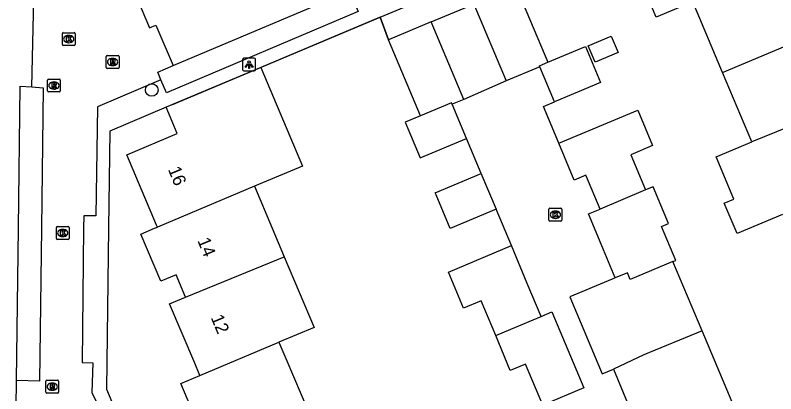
# Model space of a CAD drawing. Extents: x 157767 to 159171, y 387842 to 389425.
# Drawn here: x 158825.2 to 158884.5, y 388237.1 to 388266.6 of the extents above; entities that cross this region are included whole.
import ezdxf

# ---------------------------------------------------------------- set-up
doc = ezdxf.new("R2010")
doc.units = 0
for name, color, linetype in [('IMGEO_Boom', 7, 'Continuous'), ('IMGEO_Kolk', 7, 'Continuous'), ('IMGEO_Lichtpunt', 7, 'Continuous'), ('IMGEO_Muur', 7, 'Continuous'), ('IMGEO_Pand', 7, 'Continuous'), ('IMGEO_Pand_nummerreeks', 7, 'Continuous'), ('IMGEO_Rijbaan_lokaal_open', 7, 'Continuous'), ('IMGEO_Rioolput', 7, 'Continuous'), ('IMGEO_Voetpad_open', 7, 'Continuous')]:
    doc.layers.add(name, color=color, linetype=linetype)

msp = doc.modelspace()

# ---------------------------------------------------------------- linework, layer by layer
at = {"layer": 'IMGEO_Boom'}
msp.add_circle((158835.862, 388260.767), 0.489, dxfattribs=at)
at = {"layer": 'IMGEO_Kolk'}
for p, q in [((158828.895, 388264.31), (158828.895, 388265.162)), ((158828.97, 388265.236), (158829.822, 388265.236)), ((158829.383, 388265.016), (158829.408, 388265.016)), ((158829.896, 388265.162), (158829.896, 388264.31)), ((158829.822, 388264.236), (158828.97, 388264.236)), ((158829.406, 388264.456), (158829.381, 388264.456)), ((158866.802, 388250.625), (158866.802, 388251.477)), ((158866.877, 388251.551), (158867.729, 388251.551)), ((158867.29, 388251.331), (158867.315, 388251.331)), ((158867.803, 388251.477), (158867.803, 388250.625)), ((158867.313, 388250.771), (158867.288, 388250.771)), ((158828.429, 388249.202), (158828.429, 388250.054)), ((158828.504, 388250.128), (158829.356, 388250.128)), ((158829.43, 388250.054), (158829.43, 388249.202)), ((158867.729, 388250.551), (158866.877, 388250.551)), ((158828.917, 388249.908), (158828.942, 388249.908)), ((158829.356, 388249.128), (158828.504, 388249.128)), ((158828.94, 388249.348), (158828.915, 388249.348))]:
    msp.add_line(p, q, dxfattribs=at)
for points in [[(158828.895, 388264.31), (158828.895, 388265.162)], [(158828.97, 388265.236), (158829.822, 388265.236)], [(158829.216, 388264.936), (158829.339, 388264.936), (158829.339, 388264.785), (158829.469, 388264.936), (158829.633, 388264.936), (158829.487, 388264.785), (158829.64, 388264.536), (158829.488, 388264.536), (158829.403, 388264.7), (158829.339, 388264.633), (158829.339, 388264.536), (158829.216, 388264.536), (158829.216, 388264.936)], [(158829.896, 388265.162), (158829.896, 388264.31)], [(158829.822, 388264.236), (158828.97, 388264.236)], [(158866.802, 388250.625), (158866.802, 388251.477)], [(158866.877, 388251.551), (158867.729, 388251.551)], [(158867.123, 388251.251), (158867.246, 388251.251), (158867.246, 388251.1), (158867.376, 388251.251), (158867.54, 388251.251), (158867.394, 388251.1), (158867.547, 388250.851), (158867.395, 388250.851), (158867.31, 388251.015), (158867.246, 388250.948), (158867.246, 388250.851), (158867.123, 388250.851), (158867.123, 388251.251)], [(158867.803, 388251.477), (158867.803, 388250.625)], [(158828.429, 388249.202), (158828.429, 388250.054)], [(158828.504, 388250.128), (158829.356, 388250.128)], [(158829.43, 388250.054), (158829.43, 388249.202)], [(158867.729, 388250.551), (158866.877, 388250.551)], [(158828.75, 388249.828), (158828.873, 388249.828), (158828.873, 388249.677), (158829.003, 388249.828), (158829.167, 388249.828), (158829.021, 388249.677), (158829.174, 388249.428), (158829.022, 388249.428), (158828.937, 388249.592), (158828.873, 388249.525), (158828.873, 388249.428), (158828.75, 388249.428), (158828.75, 388249.828)], [(158829.356, 388249.128), (158828.504, 388249.128)]]:
    msp.add_lwpolyline(points, dxfattribs=at)
for centre, start, end in [((158828.972, 388265.16), 91.55205, 178.44795), ((158828.972, 388265.16), 91.55205, 178.44795), ((158829.82, 388265.16), 1.55205, 88.44795), ((158829.82, 388265.16), 1.55205, 88.44795), ((158828.972, 388264.312), 181.55205, 268.44795), ((158828.972, 388264.312), 181.55205, 268.44795), ((158829.82, 388264.312), 271.55205, 358.44795), ((158829.82, 388264.312), 271.55205, 358.44795), ((158866.879, 388251.475), 91.55205, 178.44795), ((158866.879, 388251.475), 91.55205, 178.44795), ((158867.727, 388251.475), 1.55205, 88.44795), ((158867.727, 388251.475), 1.55205, 88.44795), ((158866.879, 388250.627), 181.55205, 268.44795), ((158866.879, 388250.627), 181.55205, 268.44795), ((158867.727, 388250.627), 271.55205, 358.44795), ((158867.727, 388250.627), 271.55205, 358.44795), ((158828.506, 388250.052), 91.55205, 178.44795), ((158828.506, 388250.052), 91.55205, 178.44795), ((158829.354, 388250.052), 1.55205, 88.44795), ((158829.354, 388250.052), 1.55205, 88.44795), ((158828.506, 388249.204), 181.55205, 268.44795), ((158828.506, 388249.204), 181.55205, 268.44795), ((158829.354, 388249.204), 271.55205, 358.44795), ((158829.354, 388249.204), 271.55205, 358.44795)]:
    msp.add_arc(centre, 0.0765, start, end, dxfattribs=at)
for centre, major_axis, ratio, start_param, end_param in [((158829.382, 388264.736), (-0.387, 0.002), 0.722429, 4.712389, 7.853982), ((158829.407, 388264.736), (-0.39, 0.002), 0.717154, 1.570796, 4.712389), ((158867.289, 388251.051), (-0.387, 0.002), 0.722429, 4.712389, 7.853982), ((158867.314, 388251.051), (-0.39, 0.002), 0.717154, 1.570796, 4.712389), ((158828.916, 388249.628), (-0.387, 0.002), 0.722429, 4.712389, 7.853982), ((158828.941, 388249.628), (-0.39, 0.002), 0.717154, 1.570796, 4.712389)]:
    msp.add_ellipse(centre, major_axis=major_axis, ratio=ratio, start_param=start_param, end_param=end_param, dxfattribs=at)
at = {"layer": 'IMGEO_Lichtpunt'}
for p, q in [((158842.942, 388263.154), (158842.942, 388262.347)), ((158842.942, 388263.154), (158842.942, 388262.347)), ((158843.844, 388263.249), (158843.036, 388263.249)), ((158843.844, 388263.249), (158843.036, 388263.249)), ((158843.938, 388262.347), (158843.938, 388263.154)), ((158843.938, 388262.347), (158843.938, 388263.154)), ((158843.036, 388262.253), (158843.844, 388262.253)), ((158843.036, 388262.253), (158843.844, 388262.253))]:
    msp.add_line(p, q, dxfattribs=at)
for points in [[(158843.316, 388262.818), (158843.355, 388262.79), (158843.167, 388262.528), (158843.129, 388262.555), (158843.316, 388262.818)], [(158843.418, 388262.77), (158843.465, 388262.77), (158843.465, 388262.448), (158843.418, 388262.448), (158843.418, 388262.77)], [(158843.528, 388262.79), (158843.566, 388262.817), (158843.753, 388262.555), (158843.714, 388262.527), (158843.528, 388262.79)]]:
    msp.add_lwpolyline(points, dxfattribs=at)
msp.add_circle((158843.441, 388262.952), 0.0994, dxfattribs=at)
for centre, start, end in [((158843.036, 388263.154), 90, 180), ((158843.036, 388263.154), 90, 180), ((158843.844, 388263.154), 0, 90), ((158843.844, 388263.154), 0, 90), ((158843.036, 388262.347), 180, 270), ((158843.036, 388262.347), 180, 270), ((158843.844, 388262.347), 270, 0), ((158843.844, 388262.347), 270, 360)]:
    msp.add_arc(centre, 0.0946, start, end, dxfattribs=at)
at = {"layer": 'IMGEO_Muur'}
for points in [[(158837.421, 388259.607), (158853.652, 388266.446)], [(158853.652, 388266.446), (158854.306, 388264.678)]]:
    msp.add_lwpolyline(points, dxfattribs=at)
at = {"layer": 'IMGEO_Pand'}
for points in [[(158877.999, 388267.633), (158875.157, 388266.438), (158872.774, 388272.108), (158875.616, 388273.303), (158883.168, 388276.477), (158885.485, 388270.963), (158885.55, 388270.808)], [(158864.235, 388268.849), (158866.723, 388262.929)], [(158860.95, 388267.468), (158863.469, 388261.474)], [(158880.316, 388262.12), (158877.999, 388267.633)], [(158857.636, 388266.078), (158854.306, 388264.678)], [(158860.174, 388260.041), (158857.636, 388266.078)], [(158880.316, 388262.12), (158890.589, 388266.439)], [(158869.859, 388264.21), (158871.657, 388264.967), (158872.193, 388263.693), (158870.394, 388262.937), (158869.859, 388264.21)], [(158856.794, 388258.761), (158854.306, 388264.678)], [(158866.723, 388262.929), (158869.643, 388264.157), (158870.821, 388261.355), (158867.23, 388259.846)], [(158844.368, 388262.535), (158836.982, 388259.422)], [(158844.368, 388262.535), (158847.609, 388254.845), (158843.862, 388253.27)], [(158866.084, 388262.573), (158863.469, 388261.474)], [(158866.084, 388262.573), (158866.054, 388262.649), (158866.723, 388262.929)], [(158867.23, 388259.846), (158866.084, 388262.573)], [(158882.607, 388256.733), (158880.316, 388262.12)], [(158892.914, 388260.906), (158882.607, 388256.733)], [(158859.267, 388259.66), (158859.215, 388259.778), (158856.794, 388258.761)], [(158860.174, 388260.041), (158859.267, 388259.66)], [(158860.386, 388256.997), (158859.267, 388259.66)], [(158836.296, 388250.089), (158836.227, 388250.252), (158833.916, 388255.715), (158837.844, 388257.377), (158836.982, 388259.422)], [(158867.57, 388256.615), (158873.716, 388259.2), (158874.876, 388256.441), (158873.18, 388255.728), (158874.333, 388252.985)], [(158856.794, 388258.761), (158855.594, 388258.257), (158856.764, 388255.474), (158860.386, 388256.997)], [(158870.784, 388251.494), (158869.679, 388254.124), (158868.764, 388253.743), (158867.57, 388256.615)], [(158884.984, 388251.078), (158881.453, 388249.593), (158880.463, 388251.947), (158881.213, 388252.263), (158879.825, 388255.564), (158882.607, 388256.733)], [(158862.691, 388251.478), (158859.114, 388249.974), (158858.006, 388252.611), (158857.948, 388252.748), (158861.526, 388254.252)], [(158861.526, 388254.252), (158861.583, 388254.116), (158862.691, 388251.478)], [(158843.862, 388253.27), (158836.296, 388250.089)], [(158843.862, 388253.27), (158845.245, 388250), (158846.188, 388247.771)], [(158874.333, 388252.985), (158870.784, 388251.494)], [(158876.466, 388247.4), (158876.682, 388247.491), (158875.565, 388250.147), (158876.113, 388250.377), (158874.914, 388253.23), (158874.333, 388252.985)], [(158871.956, 388246.124), (158871.045, 388248.317), (158870.345, 388250), (158869.881, 388251.115), (158870.784, 388251.494)], [(158838.493, 388244.632), (158837.757, 388246.373), (158836.558, 388245.865), (158835, 388249.545), (158836.083, 388250), (158836.296, 388250.089)], [(158862.652, 388241.641), (158861.518, 388244.338), (158860.156, 388243.766), (158858.973, 388246.582), (158863.878, 388248.643)], [(158866.189, 388243.133), (158865.11, 388245.698), (158863.878, 388248.643)], [(158838.493, 388244.632), (158846.188, 388247.771)], [(158846.188, 388247.771), (158848.513, 388242.274), (158845.767, 388241.119)], [(158876.466, 388247.4), (158873.139, 388246.002), (158872.917, 388246.53), (158871.956, 388246.124)], [(158878.727, 388242.019), (158876.466, 388247.4)], [(158871.956, 388246.124), (158871.731, 388246.029), (158868.439, 388244.645), (158870.956, 388238.657), (158871.82, 388239.02)], [(158839.612, 388238.531), (158839.564, 388238.646), (158839.212, 388239.478), (158837.254, 388244.108), (158838.493, 388244.632)], [(158866.189, 388243.133), (158867.034, 388243.488), (158869.527, 388237.557), (158866.325, 388236.211)], [(158862.652, 388241.641), (158863.834, 388242.138), (158866.189, 388243.133)], [(158878.727, 388242.019), (158874.206, 388240.14), (158871.82, 388239.02)], [(158880.429, 388236.181), (158881.068, 388236.45), (158878.727, 388242.019)], [(158839.612, 388238.531), (158845.767, 388241.119)], [(158845.767, 388241.119), (158845.839, 388240.948), (158846.298, 388239.863), (158848.085, 388235.64)], [(158866.325, 388236.211), (158864.975, 388239.423), (158863.793, 388238.926), (158862.652, 388241.641)], [(158871.82, 388239.02), (158872.896, 388236.46), (158874.086, 388233.526), (158874.214, 388233.58)], [(158840.901, 388232.557), (158840.46, 388232.368), (158838.118, 388237.903), (158839.612, 388238.531)]]:
    msp.add_lwpolyline(points, dxfattribs=at)
at = {"layer": 'IMGEO_Rijbaan_lokaal_open'}
for points in [[(158826.514, 388261.004), (158826.676, 388267.862), (158825.607, 388267.947), (158825.672, 388271.166), (158823.789, 388275.362), (158824.936, 388275.886), (158815.945, 388297.241), (158814.859, 388296.766), (158809.53, 388309.25)], [(158853.652, 388266.446), (158863.455, 388270.549)], [(158834.676, 388268.017), (158835.689, 388265.616), (158836.187, 388265.826), (158837.527, 388262.671)], [(158857.636, 388266.078), (158860.95, 388267.468)], [(158854.306, 388264.678), (158853.652, 388266.446)], [(158836.578, 388261.574), (158836.328, 388262.158), (158837.527, 388262.671)], [(158836.578, 388261.574), (158831.622, 388259.452), (158831.507, 388250.964), (158830.557, 388250.967), (158830.547, 388250), (158830.433, 388239.528), (158831.273, 388239.517), (158831.182, 388237.198), (158832.116, 388235.285), (158831.06, 388234.88), (158842.862, 388207.094), (158843.706, 388207.413), (158847.295, 388199.213)], [(158863.469, 388261.474), (158860.174, 388260.041)], [(158826.514, 388261.004), (158827.412, 388260.932), (158827.269, 388250), (158827.114, 388238.074), (158825.316, 388238.149)], [(158867.57, 388256.615), (158866.376, 388259.487), (158867.23, 388259.846)], [(158861.526, 388254.252), (158860.386, 388256.997)], [(158863.878, 388248.643), (158862.691, 388251.478)], [(158827.976, 388229.382), (158825.297, 388236.05), (158825.316, 388238.149)]]:
    msp.add_lwpolyline(points, dxfattribs=at)
at = {"layer": 'IMGEO_Rioolput'}
for p, q in [((158832.312, 388262.53), (158832.312, 388263.382)), ((158832.387, 388263.456), (158833.239, 388263.456)), ((158832.8, 388263.236), (158832.825, 388263.236)), ((158833.313, 388263.382), (158833.313, 388262.53)), ((158833.239, 388262.456), (158832.387, 388262.456)), ((158832.823, 388262.676), (158832.798, 388262.676)), ((158827.735, 388260.692), (158827.735, 388261.544)), ((158827.81, 388261.618), (158828.662, 388261.618)), ((158828.223, 388261.398), (158828.248, 388261.398)), ((158828.736, 388261.544), (158828.736, 388260.692)), ((158828.246, 388260.838), (158828.221, 388260.838)), ((158828.662, 388260.618), (158827.81, 388260.618)), ((158827.68, 388238.158), (158828.532, 388238.158)), ((158827.605, 388237.232), (158827.605, 388238.084)), ((158828.093, 388237.938), (158828.118, 388237.938)), ((158828.606, 388238.084), (158828.606, 388237.232)), ((158828.532, 388237.158), (158827.68, 388237.158)), ((158828.116, 388237.378), (158828.091, 388237.378))]:
    msp.add_line(p, q, dxfattribs=at)
for points in [[(158832.312, 388262.53), (158832.312, 388263.382)], [(158832.387, 388263.456), (158833.239, 388263.456)], [(158832.901, 388263.154), (158832.649, 388263.156), (158832.649, 388262.756)], [(158832.827, 388263.075), (158832.773, 388263.075), (158832.773, 388262.994)], [(158833.313, 388263.382), (158833.313, 388262.53)], [(158833.239, 388262.456), (158832.387, 388262.456)], [(158832.649, 388262.756), (158832.773, 388262.756), (158832.773, 388262.918), (158832.784, 388262.918)], [(158832.773, 388262.994), (158832.825, 388262.994)], [(158832.831, 388262.889), (158832.902, 388262.756), (158833.042, 388262.756), (158832.977, 388262.882)], [(158827.735, 388260.692), (158827.735, 388261.544)], [(158827.81, 388261.618), (158828.662, 388261.618)], [(158828.324, 388261.316), (158828.072, 388261.318), (158828.072, 388260.918)], [(158828.25, 388261.237), (158828.196, 388261.237), (158828.196, 388261.156)], [(158828.736, 388261.544), (158828.736, 388260.692)], [(158828.072, 388260.918), (158828.196, 388260.918), (158828.196, 388261.08), (158828.207, 388261.08)], [(158828.196, 388261.156), (158828.248, 388261.156)], [(158828.254, 388261.051), (158828.325, 388260.918), (158828.465, 388260.918), (158828.4, 388261.044)], [(158828.662, 388260.618), (158827.81, 388260.618)], [(158827.68, 388238.158), (158828.532, 388238.158)], [(158827.605, 388237.232), (158827.605, 388238.084)], [(158828.194, 388237.856), (158827.942, 388237.858), (158827.942, 388237.458)], [(158827.942, 388237.458), (158828.066, 388237.458), (158828.066, 388237.62), (158828.077, 388237.62)], [(158828.12, 388237.777), (158828.066, 388237.777), (158828.066, 388237.696)], [(158828.066, 388237.696), (158828.118, 388237.696)], [(158828.124, 388237.591), (158828.195, 388237.458), (158828.335, 388237.458), (158828.27, 388237.584)], [(158828.606, 388238.084), (158828.606, 388237.232)], [(158828.532, 388237.158), (158827.68, 388237.158)]]:
    msp.add_lwpolyline(points, dxfattribs=at)
for centre, radius, start, end in [((158832.389, 388263.38), 0.0765, 91.55205, 178.44795), ((158832.389, 388263.38), 0.0765, 91.55205, 178.44795), ((158832.833, 388262.979), 0.0964, 77.00612, 93.18647), ((158832.847, 388263.036), 0.0378, 276.66336, 79.67722), ((158832.9, 388263.044), 0.109, 350.36119, 89.41601), ((158832.898, 388263.044), 0.112, 277.58423, 350.98172), ((158833.237, 388263.38), 0.0765, 1.55205, 88.44795), ((158833.237, 388263.38), 0.0765, 1.55205, 88.44795), ((158832.389, 388262.532), 0.0765, 181.55205, 268.44795), ((158832.389, 388262.532), 0.0765, 181.55205, 268.44795), ((158832.783, 388262.865), 0.0533, 26.02933, 88.69889), ((158832.809, 388263.183), 0.19, 274.7715, 282.96867), ((158832.882, 388262.829), 0.108, 29.51342, 73.79051), ((158833.237, 388262.532), 0.0765, 271.55205, 358.44795), ((158833.237, 388262.532), 0.0765, 271.55205, 358.44795), ((158827.812, 388261.542), 0.0765, 91.55205, 178.44795), ((158827.812, 388261.542), 0.0765, 91.55205, 178.44795), ((158828.256, 388261.141), 0.0964, 77.00612, 93.18647), ((158828.27, 388261.198), 0.0378, 276.66336, 79.67722), ((158828.323, 388261.206), 0.109, 350.36119, 89.41601), ((158828.66, 388261.542), 0.0765, 1.55205, 88.44795), ((158828.66, 388261.542), 0.0765, 1.55205, 88.44795), ((158827.812, 388260.694), 0.0765, 181.55205, 268.44795), ((158827.812, 388260.694), 0.0765, 181.55205, 268.44795), ((158828.206, 388261.027), 0.0533, 26.02933, 88.69889), ((158828.232, 388261.345), 0.19, 274.7715, 282.96867), ((158828.321, 388261.206), 0.112, 277.58423, 350.98172), ((158828.305, 388260.991), 0.108, 29.51342, 73.79051), ((158828.66, 388260.694), 0.0765, 271.55205, 358.44795), ((158828.66, 388260.694), 0.0765, 271.55205, 358.44795), ((158827.682, 388238.082), 0.0765, 91.55205, 178.44795), ((158827.682, 388238.082), 0.0765, 91.55205, 178.44795), ((158828.53, 388238.082), 0.0765, 1.55205, 88.44795), ((158828.53, 388238.082), 0.0765, 1.55205, 88.44795), ((158828.076, 388237.567), 0.0533, 26.02933, 88.69889), ((158828.102, 388237.885), 0.19, 274.7715, 282.96867), ((158828.126, 388237.681), 0.0964, 77.00612, 93.18647), ((158828.14, 388237.738), 0.0378, 276.66336, 79.67722), ((158828.193, 388237.746), 0.109, 350.36119, 89.41601), ((158828.191, 388237.746), 0.112, 277.58423, 350.98172), ((158828.175, 388237.531), 0.108, 29.51342, 73.79051), ((158827.682, 388237.234), 0.0765, 181.55205, 268.44795), ((158827.682, 388237.234), 0.0765, 181.55205, 268.44795), ((158828.53, 388237.234), 0.0765, 271.55205, 358.44795), ((158828.53, 388237.234), 0.0765, 271.55205, 358.44795)]:
    msp.add_arc(centre, radius, start, end, dxfattribs=at)
for centre, major_axis, ratio, start_param, end_param in [((158832.799, 388262.956), (-0.387, 0.002), 0.722429, 4.712389, 7.853982), ((158832.824, 388262.956), (-0.39, 0.002), 0.717154, 1.570796, 4.712389), ((158828.222, 388261.118), (-0.387, 0.002), 0.722429, 4.712389, 7.853982), ((158828.247, 388261.118), (-0.39, 0.002), 0.717154, 1.570796, 4.712389), ((158828.092, 388237.658), (-0.387, 0.002), 0.722429, 4.712389, 7.853982), ((158828.117, 388237.658), (-0.39, 0.002), 0.717154, 1.570796, 4.712389)]:
    msp.add_ellipse(centre, major_axis=major_axis, ratio=ratio, start_param=start_param, end_param=end_param, dxfattribs=at)
at = {"layer": 'IMGEO_Voetpad_open'}
for points in [[(158837.527, 388262.671), (158851.264, 388268.485), (158851.944, 388266.878), (158837.013, 388260.559), (158836.578, 388261.574)], [(158853.652, 388266.446), (158844.368, 388262.535)], [(158825.316, 388238.149), (158825.471, 388250), (158825.615, 388261.076), (158826.514, 388261.004)], [(158836.982, 388259.422), (158832.586, 388257.569), (158832.488, 388250), (158832.325, 388237.462), (158846.775, 388203.207), (158850.861, 388201.476)]]:
    msp.add_lwpolyline(points, dxfattribs=at)

# ---------------------------------------------------------------- texts
at = {"layer": 'IMGEO_Pand_nummerreeks'}
for s, rotation, p in [('16', 292.43682, (158837.109, 388254.585)), ('14', 292.43682, (158839.397, 388249.044)), ('12', 292.92383, (158840.442, 388243.04))]:
    msp.add_text(s, height=1, rotation=rotation, dxfattribs=at).set_placement(p)

doc.saveas('drawing.dxf')
